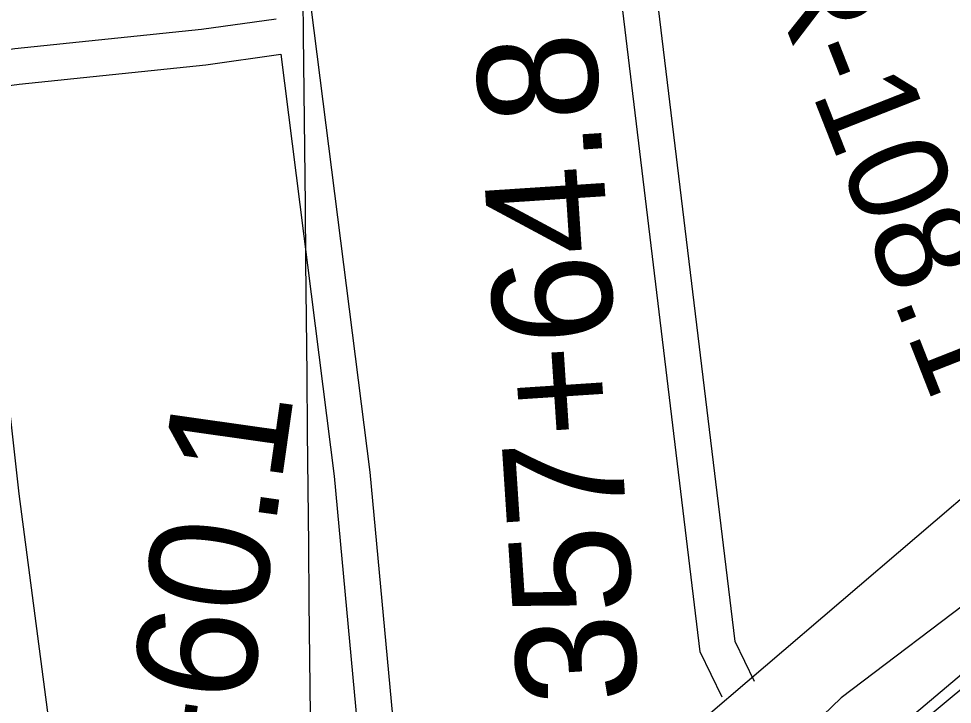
# Model space of a CAD drawing. Extents: x 3625074 to 3663148, y 511451 to 537151.
# Drawn here: x 3639573 to 3640354, y 521660 to 522233 of the extents above; entities that cross this region are included whole.
import ezdxf

# ---------------------------------------------------------------- set-up
doc = ezdxf.new("R2010")
doc.units = 0
for name, color, linetype in [('V-GRID-MAJR', 7, 'Continuous'), ('V-LEVE-TOET', 7, 'Continuous'), ('V-RIVR-RANG-IDEN', 7, 'Continuous'), ('V-ROAD-CNTR', 7, 'Continuous'), ('V-SURV-IDEN', 7, 'Continuous'), ('V-SURV-LINE', 7, 'Continuous')]:
    doc.layers.add(name, color=color, linetype=linetype)

msp = doc.modelspace()

# ---------------------------------------------------------------- linework, layer by layer
at = {"layer": 'V-GRID-MAJR'}
msp.add_spline([(3639863.33, 516966.03), (3639803.42, 523023.62), (3639743.47, 529084.29), (3639717.71, 531688.34)], degree=3, dxfattribs=at)
at = {"layer": 'V-LEVE-TOET'}
msp.add_lwpolyline([(3641911.74, 523056.68), (3641792.56, 522962.05), (3641691.43, 522880.56), (3641588.97, 522780.63), (3641477.75, 522683.37), (3641366.57, 522587.7), (3641257.92, 522495.99), (3641108.29, 522375.71), (3640978.19, 522264.51), (3640831.77, 522144.14), (3640683.35, 522010.17), (3640528.74, 521884.41), (3640381.31, 521756.84), (3640260.61, 521665.46), (3640168.93, 521577.28), (3640126.9, 521537.74)], dxfattribs=at)
at = {"layer": 'V-ROAD-CNTR'}
for points in [[(3640108.85, 521461.67), (3640213.33, 521547.88), (3640330.24, 521647.39), (3640473.41, 521766.25), (3640606.8, 521880.56), (3640749.97, 521999.42), (3640889.99, 522120.78), (3641007.64, 522217.86), (3641157.45, 522344.56), (3641251.29, 522423.85), (3641358.29, 522514.01), (3641485.11, 522622.88), (3641621.03, 522741.14), (3641759.38, 522860.13), (3641937.19, 523010.94)], [(3641531.33, 522821.26), (3641311.38, 522638.97), (3640941.68, 522327.83), (3640690.19, 522112.7), (3640387.13, 521854.15), (3640070.79, 521583.84), (3639751.73, 521335.79), (3639609.58, 521236.78), (3639501.23, 521174.29), (3639323.4, 521092.04), (3639124.92, 520995.59), (3639026.16, 520947.39), (3638955.77, 520919.18), (3638756.53, 520871.26), (3638292.45, 520761.56), (3638013.32, 520688.94), (3637845.96, 520650.32), (3637719.65, 520619.89), (3637677.4, 520618.39), (3637626.45, 520629.19)], [(3640161.27, 521666.14), (3640142.88, 521704), (3640057.94, 522406.27), (3640051.04, 522461.9)], [(3640188.26, 521679.24), (3640172.06, 521712.59), (3640087.72, 522409.92), (3640080.85, 522465.27)], [(3639797.26, 522435.3), (3639810.17, 522300.17), (3639866.59, 521854.12), (3639889.98, 521602.72), (3639888.84, 521531.89), (3639888.19, 521499.39), (3639891.42, 521487.55), (3639910.76, 521457.84)], [(3639531.33, 522202.85), (3639570.06, 522208.15), (3639725.95, 522224.25), (3639788.43, 522232.93)], [(3639534.88, 522173.06), (3639573.64, 522178.36), (3639729.56, 522194.46), (3639792.2, 522203.17)], [(3639792.2, 522203.17), (3639836.77, 521850.85), (3639859.96, 521601.57), (3639858.85, 521532.43), (3639858.11, 521495.66), (3639863.71, 521475.12), (3639885.61, 521441.47)], [(3639534.88, 522173.06), (3639545.51, 522083.67), (3639573.27, 521835.98), (3639608.17, 521570.46), (3639615.98, 521478.93), (3639619.92, 521449.22), (3639621.23, 521432.37), (3639612.16, 521418.78), (3639581.3, 521402.22), (3639503.31, 521348.27), (3639441.48, 521310.11), (3639331.1, 521250.07), (3639184.97, 521180.84), (3639033.99, 521106.49), (3638981.66, 521081.98), (3638914.24, 521063.12), (3638815.59, 521039.83)]]:
    msp.add_lwpolyline(points, dxfattribs=at)
at = {"layer": 'V-SURV-LINE'}
msp.add_lwpolyline([(3640077.8, 521446.36), (3641422.95, 522580.78)], dxfattribs=at)

# ---------------------------------------------------------------- texts
at = {"layer": 'V-RIVR-RANG-IDEN'}
msp.add_text('R-108.1', height=83, rotation=291.46597, dxfattribs=at).set_placement((3640192.94, 522279.8))
at = {"layer": 'V-SURV-IDEN'}
for s, rotation, p in [('357+64.8', 93.7592, (3640091.17, 521663.55)), ('351+60.1', 81.92984, (3639724.28, 521360.96))]:
    msp.add_text(s, height=100, rotation=rotation, dxfattribs=at).set_placement(p)

doc.saveas('drawing.dxf')
